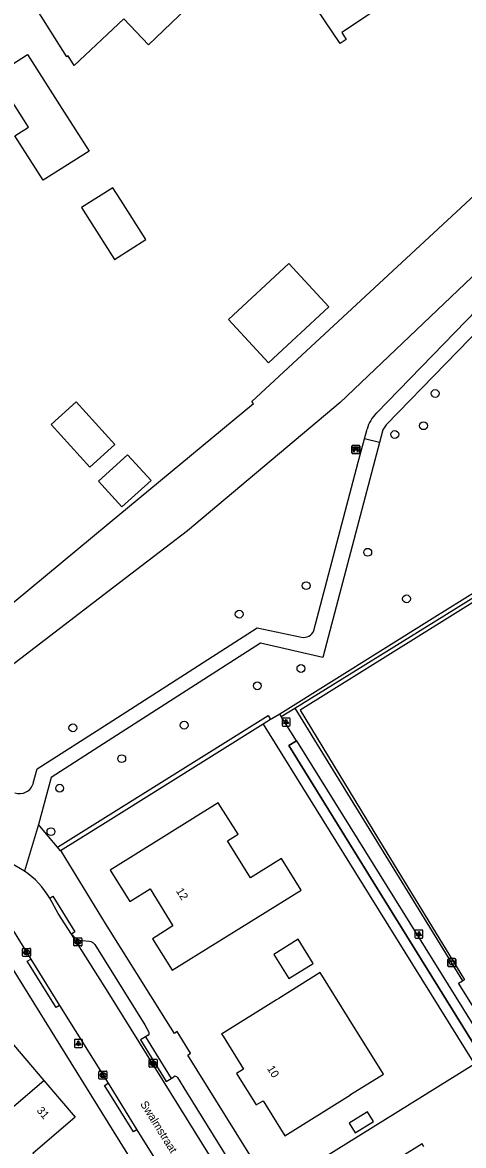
# Model space of a CAD drawing. Extents: x 157321 to 158827, y 386650 to 388532.
# Drawn here: x 157989.3 to 158044.4, y 388265 to 388405.4 of the extents above; entities that cross this region are included whole.
import ezdxf

# ---------------------------------------------------------------- set-up
doc = ezdxf.new("R2010")
doc.units = 0
for name, color, linetype in [('IMGEO_Afvalbak', 7, 'Continuous'), ('IMGEO_Bank', 7, 'Continuous'), ('IMGEO_Boom', 7, 'Continuous'), ('IMGEO_Grasland_overig', 7, 'Continuous'), ('IMGEO_Groenvoorziening', 7, 'Continuous'), ('IMGEO_Haag', 7, 'Continuous'), ('IMGEO_Hek', 7, 'Continuous'), ('IMGEO_Kolk', 7, 'Continuous'), ('IMGEO_Lichtpunt', 7, 'Continuous'), ('IMGEO_Loofbos', 7, 'Continuous'), ('IMGEO_Openbare_ruimte_label', 7, 'Continuous'), ('IMGEO_Pand', 7, 'Continuous'), ('IMGEO_Pand_nummerreeks', 7, 'Continuous'), ('IMGEO_Rijbaan_lokaal_open', 7, 'Continuous'), ('IMGEO_Voetpad_halfverhard', 7, 'Continuous'), ('IMGEO_Voetpad_open', 7, 'Continuous')]:
    doc.layers.add(name, color=color, linetype=linetype)

msp = doc.modelspace()

# ---------------------------------------------------------------- linework, layer by layer
at = {"layer": 'IMGEO_Afvalbak'}
for p, q in [((158042.45, 388287.49), (158042.45, 388288.29)), ((158042.45, 388288.29), (158042.45, 388287.49)), ((158042.55, 388288.39), (158043.34, 388288.39)), ((158043.34, 388288.39), (158042.55, 388288.39)), ((158043.44, 388288.29), (158043.44, 388287.49)), ((158043.44, 388287.49), (158043.44, 388288.29)), ((158043.34, 388287.39), (158042.55, 388287.39)), ((158042.55, 388287.39), (158043.34, 388287.39))]:
    msp.add_line(p, q, dxfattribs=at)
msp.add_lwpolyline([(158042.59, 388288.11), (158043.29, 388288.11), (158043.14, 388287.64), (158042.74, 388287.64), (158042.59, 388288.11)], dxfattribs=at)
for centre, start, end in [((158042.55, 388288.29), 90, 180), ((158042.55, 388288.29), 90, 180), ((158043.34, 388288.29), 0, 90), ((158043.34, 388288.29), 360, 90), ((158042.55, 388287.49), 180, 270), ((158042.55, 388287.49), 180, 270), ((158043.34, 388287.49), 270, 0), ((158043.34, 388287.49), 270, 0)]:
    msp.add_arc(centre, 0.1, start, end, dxfattribs=at)
at = {"layer": 'IMGEO_Bank'}
for p, q in [((158030.46, 388351.58), (158030.46, 388352.42)), ((158030.46, 388352.42), (158030.46, 388351.58)), ((158030.53, 388352.5), (158031.37, 388352.5)), ((158031.37, 388352.5), (158030.53, 388352.5)), ((158031.46, 388352.43), (158031.46, 388351.59)), ((158031.46, 388351.59), (158031.46, 388352.43)), ((158031.38, 388351.5), (158030.54, 388351.5)), ((158030.54, 388351.5), (158031.38, 388351.5)), ((158031.15, 388351.9), (158030.76, 388351.9)), ((158030.77, 388352.01), (158030.77, 388352.11)), ((158030.81, 388352.11), (158030.81, 388352.01)), ((158031.1, 388352.12), (158030.82, 388352.12)), ((158030.82, 388352), (158031.1, 388352)), ((158031.1, 388352.01), (158031.1, 388352.11)), ((158031.15, 388352.11), (158031.15, 388352.01))]:
    msp.add_line(p, q, dxfattribs=at)
for points in [[(158030.76, 388352.12), (158030.67, 388352.12), (158030.67, 388352.28), (158031.24, 388352.28), (158031.24, 388352.12), (158031.15, 388352.12)], [(158030.7, 388351.9), (158030.56, 388351.9), (158030.67, 388352), (158030.76, 388352)], [(158030.75, 388351.89), (158030.75, 388351.69), (158030.71, 388351.69), (158030.71, 388351.89)], [(158031.15, 388352), (158031.24, 388352), (158031.35, 388351.9), (158031.21, 388351.9)], [(158031.2, 388351.89), (158031.2, 388351.69), (158031.16, 388351.69), (158031.16, 388351.89)]]:
    msp.add_lwpolyline(points, dxfattribs=at)
for centre, radius, start, end in [((158030.54, 388352.42), 0.0779, 92.4484, 184.2845), ((158030.54, 388352.42), 0.0779, 92.4484, 184.2845), ((158031.38, 388352.42), 0.0779, 2.4484, 94.2845), ((158031.38, 388352.42), 0.0779, 2.4484, 94.2845), ((158030.54, 388351.58), 0.0779, 182.4484, 274.2845), ((158030.54, 388351.58), 0.0779, 182.4484, 274.2845), ((158030.7, 388351.89), 0.00671, 2.8957, 87.1043), ((158030.76, 388351.89), 0.00671, 92.8957, 177.1043), ((158030.76, 388352.11), 0.00671, 2.8957, 87.1043), ((158030.76, 388352.01), 0.00671, 272.8957, 357.1043), ((158030.82, 388352.11), 0.00671, 92.8957, 177.1043), ((158030.82, 388352.01), 0.00671, 182.8957, 267.1043), ((158031.1, 388352.11), 0.00671, 2.8957, 87.1043), ((158031.1, 388352.01), 0.00671, 272.8957, 357.1043), ((158031.15, 388352.11), 0.00671, 92.8957, 177.1043), ((158031.15, 388352.01), 0.00671, 182.8957, 267.1043), ((158031.15, 388351.89), 0.00671, 2.8957, 87.1043), ((158031.21, 388351.89), 0.00671, 92.8957, 177.1043), ((158031.38, 388351.58), 0.0779, 272.4484, 4.2845), ((158031.38, 388351.58), 0.0779, 272.4484, 4.2845)]:
    msp.add_arc(centre, radius, start, end, dxfattribs=at)
at = {"layer": 'IMGEO_Boom'}
for centre in [(158040.87, 388359), (158039.41, 388354.97), (158035.82, 388353.88), (158032.44, 388339.16), (158024.74, 388334.99), (158037.29, 388333.34), (158016.38, 388331.42), (158024.09, 388324.64), (158018.64, 388322.48), (157995.59, 388317.22), (158009.5, 388317.55), (158001.7, 388313.37), (157993.94, 388309.68), (157992.85, 388304.25)]:
    msp.add_circle(centre, 0.489, dxfattribs=at)
at = {"layer": 'IMGEO_Grasland_overig'}
for points in [[(157993.68, 388302.33), (158000, 388306.28), (158019.98, 388318.76), (158020.31, 388318.28)], [(158019.38, 388317.67), (158000, 388305.58), (157994.06, 388301.87)]]:
    msp.add_lwpolyline(points, dxfattribs=at)
at = {"layer": 'IMGEO_Groenvoorziening'}
msp.add_lwpolyline([(158045.78, 388275.21), (158020.44, 388259.46)], dxfattribs=at)
at = {"layer": 'IMGEO_Haag'}
for points in [[(158021.45, 388318.93), (158020.47, 388318.37), (158020.31, 388318.28)], [(158020.31, 388318.28), (158019.38, 388317.67)], [(158019.38, 388317.67), (158032.63, 388296.36), (158045.78, 388275.21)], [(158079.5, 388225.6), (158078.32, 388225.1), (158062.88, 388250), (158033.66, 388297.11), (158022.56, 388315.01), (158023.52, 388315.62)]]:
    msp.add_lwpolyline(points, dxfattribs=at)
at = {"layer": 'IMGEO_Hek'}
for points in [[(158021.64, 388318.64), (158023.33, 388319.69), (158040.74, 388330.48), (158067.71, 388347.21), (158084.56, 388357.7), (158088.47, 388360.13)], [(158023.33, 388319.69), (158044.29, 388285.62)], [(158023.52, 388315.62), (158022.56, 388315.01)], [(158022.56, 388315.01), (158033.66, 388297.11)], [(158033.66, 388297.11), (158062.88, 388250)]]:
    msp.add_lwpolyline(points, dxfattribs=at)
at = {"layer": 'IMGEO_Kolk'}
for p, q in [((157995.71, 388290.04), (157995.71, 388290.9)), ((157995.79, 388290.97), (157996.64, 388290.97)), ((157996.2, 388290.75), (157996.23, 388290.75)), ((157996.71, 388290.9), (157996.71, 388290.04)), ((157989.31, 388288.75), (157989.31, 388289.6)), ((157989.38, 388289.67), (157990.24, 388289.67)), ((157989.8, 388289.45), (157989.82, 388289.45)), ((157990.31, 388289.6), (157990.31, 388288.75)), ((157996.64, 388289.97), (157995.79, 388289.97)), ((157996.22, 388290.19), (157996.2, 388290.19)), ((157990.24, 388288.67), (157989.38, 388288.67)), ((157989.82, 388288.89), (157989.79, 388288.89)), ((158005.11, 388274.88), (158005.11, 388275.74)), ((158005.19, 388275.81), (158006.04, 388275.81)), ((158005.6, 388275.59), (158005.63, 388275.59)), ((158005.62, 388275.03), (158005.6, 388275.03)), ((158006.12, 388275.74), (158006.12, 388274.88)), ((157998.85, 388273.41), (157998.85, 388274.26)), ((157998.92, 388274.34), (157999.78, 388274.34)), ((157999.34, 388274.11), (157999.36, 388274.11)), ((157999.85, 388274.26), (157999.85, 388273.41)), ((158006.04, 388274.81), (158005.19, 388274.81)), ((157999.78, 388273.33), (157998.92, 388273.33)), ((157999.36, 388273.56), (157999.34, 388273.56))]:
    msp.add_line(p, q, dxfattribs=at)
for points in [[(157995.71, 388290.04), (157995.71, 388290.9)], [(157995.79, 388290.97), (157996.64, 388290.97)], [(157996.03, 388290.67), (157996.16, 388290.67), (157996.16, 388290.52), (157996.29, 388290.67), (157996.45, 388290.67), (157996.31, 388290.52), (157996.46, 388290.27), (157996.31, 388290.27), (157996.22, 388290.43), (157996.16, 388290.37), (157996.16, 388290.27), (157996.03, 388290.27), (157996.03, 388290.67)], [(157996.71, 388290.9), (157996.71, 388290.04)], [(157989.31, 388288.75), (157989.31, 388289.6)], [(157989.38, 388289.67), (157990.24, 388289.67)], [(157989.63, 388289.37), (157989.75, 388289.37), (157989.75, 388289.22), (157989.88, 388289.37), (157990.05, 388289.37), (157989.9, 388289.22), (157990.05, 388288.97), (157989.9, 388288.97), (157989.82, 388289.14), (157989.75, 388289.07), (157989.75, 388288.97), (157989.63, 388288.97), (157989.63, 388289.37)], [(157990.31, 388289.6), (157990.31, 388288.75)], [(157996.64, 388289.97), (157995.79, 388289.97)], [(157990.24, 388288.67), (157989.38, 388288.67)], [(158005.11, 388274.88), (158005.11, 388275.74)], [(158005.19, 388275.81), (158006.04, 388275.81)], [(158005.43, 388275.51), (158005.56, 388275.51), (158005.56, 388275.36), (158005.69, 388275.51), (158005.85, 388275.51), (158005.71, 388275.36), (158005.86, 388275.11), (158005.71, 388275.11), (158005.62, 388275.27), (158005.56, 388275.21), (158005.56, 388275.11), (158005.43, 388275.11), (158005.43, 388275.51)], [(158006.12, 388275.74), (158006.12, 388274.88)], [(157998.85, 388273.41), (157998.85, 388274.26)], [(157998.92, 388274.34), (157999.78, 388274.34)], [(157999.17, 388274.03), (157999.29, 388274.03), (157999.29, 388273.88), (157999.42, 388274.03), (157999.59, 388274.03), (157999.44, 388273.88), (157999.59, 388273.63), (157999.44, 388273.63), (157999.36, 388273.8), (157999.29, 388273.73), (157999.29, 388273.63), (157999.17, 388273.63), (157999.17, 388274.03)], [(157999.85, 388274.26), (157999.85, 388273.41)], [(158006.04, 388274.81), (158005.19, 388274.81)], [(157999.78, 388273.33), (157998.92, 388273.33)]]:
    msp.add_lwpolyline(points, dxfattribs=at)
for centre, start, end in [((157995.79, 388290.89), 91.552, 178.448), ((157995.79, 388290.89), 91.552, 178.448), ((157996.64, 388290.89), 1.552, 88.448), ((157996.64, 388290.89), 1.552, 88.448), ((157989.38, 388289.6), 91.552, 178.448), ((157989.38, 388289.6), 91.552, 178.448), ((157990.23, 388289.6), 1.552, 88.448), ((157990.23, 388289.6), 1.552, 88.448), ((157995.79, 388290.04), 181.552, 268.448), ((157995.79, 388290.04), 181.552, 268.448), ((157996.64, 388290.04), 271.552, 358.448), ((157996.64, 388290.04), 271.552, 358.448), ((157989.38, 388288.75), 181.552, 268.448), ((157989.38, 388288.75), 181.552, 268.448), ((157990.23, 388288.75), 271.552, 358.448), ((157990.23, 388288.75), 271.552, 358.448), ((158005.19, 388275.73), 91.552, 178.448), ((158005.19, 388275.73), 91.552, 178.448), ((158006.04, 388275.73), 1.552, 88.448), ((158006.04, 388275.73), 1.552, 88.448), ((157998.93, 388274.26), 91.552, 178.448), ((157998.93, 388274.26), 91.552, 178.448), ((157999.77, 388274.26), 1.552, 88.448), ((157999.77, 388274.26), 1.552, 88.448), ((158005.19, 388274.89), 181.552, 268.448), ((158005.19, 388274.89), 181.552, 268.448), ((158006.04, 388274.89), 271.552, 358.448), ((158006.04, 388274.89), 271.552, 358.448), ((157998.93, 388273.41), 181.552, 268.448), ((157998.93, 388273.41), 181.552, 268.448), ((157999.77, 388273.41), 271.552, 358.448), ((157999.77, 388273.41), 271.552, 358.448)]:
    msp.add_arc(centre, 0.0765, start, end, dxfattribs=at)
for centre, major_axis, ratio, start_param, end_param in [((157996.2, 388290.47), (-0.387, 0.002), 0.722429, 4.712389, 7.853982), ((157996.22, 388290.47), (-0.39, 0.002), 0.717154, 1.570796, 4.712389), ((157989.8, 388289.17), (-0.387, 0.002), 0.722429, 4.712389, 7.853982), ((157989.82, 388289.17), (-0.39, 0.002), 0.717154, 1.570796, 4.712389), ((158005.6, 388275.31), (-0.387, 0.002), 0.722429, 4.712389, 7.853982), ((158005.63, 388275.31), (-0.39, 0.002), 0.717154, 1.570796, 4.712389), ((157999.34, 388273.83), (-0.387, 0.002), 0.722429, 4.712389, 7.853982), ((157999.36, 388273.83), (-0.39, 0.002), 0.717154, 1.570796, 4.712389)]:
    msp.add_ellipse(centre, major_axis=major_axis, ratio=ratio, start_param=start_param, end_param=end_param, dxfattribs=at)
at = {"layer": 'IMGEO_Lichtpunt'}
for p, q in [((158021.74, 388318.35), (158021.74, 388317.55)), ((158021.74, 388318.35), (158021.74, 388317.55)), ((158022.64, 388318.45), (158021.84, 388318.45)), ((158022.64, 388318.45), (158021.84, 388318.45)), ((158021.84, 388317.45), (158022.64, 388317.45)), ((158021.84, 388317.45), (158022.64, 388317.45)), ((158022.74, 388317.55), (158022.74, 388318.35)), ((158022.74, 388317.55), (158022.74, 388318.35)), ((158039.24, 388291.95), (158038.44, 388291.95)), ((158039.24, 388291.95), (158038.44, 388291.95)), ((158038.34, 388291.86), (158038.34, 388291.05)), ((158038.34, 388291.86), (158038.34, 388291.05)), ((158038.44, 388290.96), (158039.24, 388290.96)), ((158038.44, 388290.96), (158039.24, 388290.96)), ((158039.34, 388291.05), (158039.34, 388291.86)), ((158039.34, 388291.05), (158039.34, 388291.86)), ((157995.78, 388278.2), (157995.78, 388277.4)), ((157995.78, 388278.2), (157995.78, 388277.4)), ((157996.68, 388278.3), (157995.88, 388278.3)), ((157996.68, 388278.3), (157995.88, 388278.3)), ((157996.78, 388277.4), (157996.78, 388278.2)), ((157996.78, 388277.4), (157996.78, 388278.2)), ((157995.88, 388277.3), (157996.68, 388277.3)), ((157995.88, 388277.3), (157996.68, 388277.3))]:
    msp.add_line(p, q, dxfattribs=at)
for points in [[(158022.12, 388318.02), (158022.15, 388317.99), (158021.97, 388317.73), (158021.93, 388317.75), (158022.12, 388318.02)], [(158022.22, 388317.97), (158022.26, 388317.97), (158022.26, 388317.65), (158022.22, 388317.65), (158022.22, 388317.97)], [(158022.33, 388317.99), (158022.37, 388318.02), (158022.55, 388317.75), (158022.51, 388317.73), (158022.33, 388317.99)], [(158038.72, 388291.52), (158038.75, 388291.49), (158038.57, 388291.23), (158038.53, 388291.26), (158038.72, 388291.52)], [(158038.82, 388291.47), (158038.86, 388291.47), (158038.86, 388291.15), (158038.82, 388291.15), (158038.82, 388291.47)], [(158038.93, 388291.49), (158038.97, 388291.52), (158039.15, 388291.26), (158039.11, 388291.23), (158038.93, 388291.49)], [(157996.16, 388277.87), (157996.2, 388277.84), (157996.01, 388277.58), (157995.97, 388277.61), (157996.16, 388277.87)], [(157996.37, 388277.84), (157996.41, 388277.87), (157996.59, 388277.6), (157996.56, 388277.58), (157996.37, 388277.84)], [(157996.26, 388277.82), (157996.31, 388277.82), (157996.31, 388277.5), (157996.26, 388277.5), (157996.26, 388277.82)]]:
    msp.add_lwpolyline(points, dxfattribs=at)
for centre in [(158022.24, 388318.15), (158038.84, 388291.66), (157996.28, 388278)]:
    msp.add_circle(centre, 0.0994, dxfattribs=at)
for centre, start, end in [((158021.84, 388318.35), 90, 180), ((158021.84, 388318.35), 90, 180), ((158021.84, 388317.55), 180, 270), ((158021.84, 388317.55), 180, 270), ((158022.64, 388318.35), 0, 90), ((158022.64, 388318.35), 0, 90), ((158022.64, 388317.55), 270, 0), ((158022.64, 388317.55), 270, 360), ((158038.44, 388291.86), 90, 180), ((158038.44, 388291.86), 90, 180), ((158039.24, 388291.86), 0, 90), ((158039.24, 388291.86), 0, 90), ((158038.44, 388291.05), 180, 270), ((158038.44, 388291.05), 180, 270), ((158039.24, 388291.05), 270, 0), ((158039.24, 388291.05), 270, 360), ((157995.88, 388278.2), 90, 180), ((157995.88, 388278.2), 90, 180), ((157996.68, 388278.2), 0, 90), ((157996.68, 388278.2), 0, 90), ((157995.88, 388277.4), 180, 270), ((157995.88, 388277.4), 180, 270), ((157996.68, 388277.4), 270, 0), ((157996.68, 388277.4), 270, 360)]:
    msp.add_arc(centre, 0.0946, start, end, dxfattribs=at)
at = {"layer": 'IMGEO_Loofbos'}
for points in [[(157972.54, 388319.97), (158000, 388342.7), (158018.16, 388357.73), (158017.97, 388358), (158067.94, 388404.29)], [(158076.39, 388391.48), (158069.29, 388385.85), (158060.31, 388384.91), (158055.16, 388382.11), (158046.33, 388374.35), (158028.99, 388357.87), (158009.9, 388341.84), (158000, 388334.27), (157985.99, 388323.56), (157974.11, 388313.86), (157959.4, 388301.86)]]:
    msp.add_lwpolyline(points, dxfattribs=at)
at = {"layer": 'IMGEO_Pand'}
for points in [[(157987.91, 388412.04), (157990.96, 388414.94), (157991.72, 388414.16), (157995.14, 388417.44), (158000.52, 388411.77), (158003.05, 388414.18), (158009.79, 388407.09), (158005.04, 388402.57), (158001.94, 388405.82), (157995.77, 388399.96), (157995, 388401.18), (157994.85, 388401.08), (157987.91, 388412.04)], [(158044.14, 388414.08), (158029.21, 388404.08), (158029.76, 388403.23), (158029, 388402.74), (158025.09, 388408.56)], [(157988.35, 388391.19), (157990.03, 388392.26), (157985.88, 388398.77), (157989.92, 388401.34), (157994.22, 388394.59), (157997.61, 388389.28), (157991.88, 388385.64), (157988.35, 388391.19)], [(158004.72, 388378.22), (158001.59, 388383.14), (158000.59, 388384.71), (157996.68, 388382.23), (157997.68, 388380.65), (158000.81, 388375.73), (158004.72, 388378.22)], [(158015.03, 388368.23), (158022.58, 388375.22), (158027.58, 388369.83), (158020.03, 388362.83), (158015.03, 388368.23)], [(158000.83, 388352.62), (157997.72, 388349.79), (157992.88, 388355.13), (157995.99, 388357.95), (158000.83, 388352.62)], [(158002.43, 388351.35), (158005.36, 388348.13), (158001.72, 388344.83), (157998.8, 388348.05), (158002.43, 388351.35)], [(158008.02, 388286.95), (158024.12, 388296.95), (158021.67, 388300.9), (158017.77, 388298.48), (158014.91, 388303.09), (158016.24, 388303.92), (158013.77, 388307.87), (158000.25, 388299.44), (158002.69, 388295.51), (158005.24, 388297.09), (158008.1, 388292.47), (158005.56, 388290.88), (158008.02, 388286.95)], [(158022.58, 388285.89), (158025.63, 388287.79), (158023.75, 388290.81), (158020.7, 388288.91), (158022.58, 388285.89)], [(158030.11, 388280.84), (158026.49, 388286.64), (158021.32, 388283.41), (158021.02, 388283.23), (158014.18, 388278.97), (158014.36, 388278.7), (158016.92, 388274.56), (158016.06, 388274.03), (158018.51, 388270.11), (158019.36, 388270.64), (158022.1, 388266.24), (158030.3, 388271.36), (158030.28, 388271.41), (158034.39, 388273.97), (158030.11, 388280.84)], [(157984.98, 388267.19), (157981.19, 388271.6), (157988.18, 388277.6), (157991.97, 388273.17)], [(157984.98, 388267.19), (157991.97, 388273.17)], [(157991.97, 388273.17), (157995.88, 388268.59), (157990.57, 388264.06), (157992.52, 388261.77), (157991.23, 388260.66)], [(158030.14, 388267.84), (158030.89, 388266.64), (158033.16, 388268.06), (158032.41, 388269.26), (158030.14, 388267.84)], [(158039.47, 388264.86), (158039.24, 388265.23), (158034.16, 388262.07)]]:
    msp.add_lwpolyline(points, dxfattribs=at)
at = {"layer": 'IMGEO_Rijbaan_lokaal_open'}
for points in [[(157989.55, 388299.32), (157987.82, 388300.3)], [(157995.44, 388291.46), (157993.77, 388294.02), (157992.7, 388295.95)], [(157988.03, 388292.04), (157990.33, 388288.34)], [(158034.18, 388229.23), (158026.51, 388241.56), (158021.26, 388250), (158017.12, 388256.67), (158015.52, 388259.23), (158000, 388284.18), (157995.44, 388291.46)], [(157990.33, 388288.34), (157993.94, 388282.54)], [(157993.94, 388282.54), (157999.99, 388272.82)], [(157999.99, 388272.82), (158003.6, 388267.01)], [(158003.6, 388267.01), (158009.73, 388257.14)]]:
    msp.add_lwpolyline(points, dxfattribs=at)
msp.add_arc((157983.4, 388290.41), 10.83, 30.8056, 55.3778, dxfattribs=at)
at = {"layer": 'IMGEO_Voetpad_halfverhard'}
for points in [[(158033.53, 388356.56), (158055.91, 388379.56)], [(158057.11, 388378.09), (158034.75, 388355.1), (158034.32, 388354.46), (158033.9, 388352.86)], [(158032.02, 388353.35), (158032.36, 388354.54)], [(158033.9, 388352.86), (158027.48, 388328.55), (158026.84, 388326), (158019.06, 388327.82), (158000, 388315.6), (157992.86, 388311.02), (157991.31, 388305.13)], [(158025.72, 388329.39), (158031.25, 388350.43), (158032.02, 388353.35)], [(158033.9, 388352.86), (158032.02, 388353.35)], [(157990.64, 388310.32), (157991.14, 388312.1), (158000, 388317.78), (158018.63, 388329.71), (158024.18, 388328.55)]]:
    msp.add_lwpolyline(points, dxfattribs=at)
for centre, radius, start, end in [((158037.01, 388353.19), 4.85, 135.8972, 163.735), ((158024.43, 388329.91), 1.39, 259.4015, 338.0486), ((157988.91, 388310.81), 1.81, 251.5364, 344.2604)]:
    msp.add_arc(centre, radius, start, end, dxfattribs=at)
at = {"layer": 'IMGEO_Voetpad_open'}
for points in [[(158059.8, 388261.96), (158060.13, 388261.44), (158069.51, 388246.4), (158080.61, 388228.53), (158106.45, 388244.54), (158141.03, 388266), (158122.59, 388295.69), (158104.13, 388325.33), (158084.37, 388356.98), (158064.02, 388344.31), (158046.59, 388333.52), (158023.99, 388319.44), (158034.38, 388302.36), (158044.4, 388285.96), (158044.53, 388285.75)], [(158066.75, 388347.17), (158040.51, 388330.86), (158021.45, 388318.93)], [(158023.52, 388315.62), (158021.64, 388318.64), (158021.45, 388318.93)], [(158023.52, 388315.62), (158064.33, 388250), (158079.5, 388225.6)], [(157991.31, 388305.13), (157989.55, 388299.32)], [(157993.68, 388302.33), (157992.1, 388304.2), (157991.31, 388305.13)], [(157994.06, 388301.87), (157993.68, 388302.33)], [(158020.44, 388259.46), (158009.96, 388276.34), (158010.31, 388276.56), (158008.62, 388279.27), (158008.28, 388279.03), (158007.3, 388280.6), (157999.69, 388292.79), (157994.15, 388301.77), (157994.06, 388301.87)], [(157992.7, 388295.95), (157993.08, 388296.19), (157995.83, 388291.72), (157995.44, 388291.46)], [(157996.7, 388290.64), (157997.69, 388290.56), (157997.83, 388290.53), (157997.95, 388290.48), (157998.09, 388290.4), (157998.21, 388290.3), (157998.34, 388290.14), (158004.58, 388280.1), (158005.1, 388279.22)], [(158028.86, 388221.51), (158011.14, 388250), (158000, 388267.92), (157986.1, 388290.26)], [(157993.94, 388282.54), (157993.51, 388282.27), (157989.9, 388288.08), (157990.33, 388288.34)], [(158046.72, 388282.35), (158046.5, 388282.21), (158045.95, 388281.86), (158043.78, 388285.31), (158044.29, 388285.62), (158044.37, 388285.66), (158044.53, 388285.75)], [(158004.68, 388278.62), (158004.03, 388278.23), (158007.25, 388273.03), (158007.89, 388273.43)], [(158005.01, 388278.82), (158004.68, 388278.62)], [(158004.68, 388278.62), (158007.89, 388273.43)], [(158007.89, 388273.43), (158008.22, 388273.64)], [(158003.6, 388267.01), (158003.17, 388266.74), (158000, 388271.85), (157999.56, 388272.55), (157999.99, 388272.82)], [(158008.65, 388273.53), (158009.78, 388271.7), (158015.72, 388262.15)]]:
    msp.add_lwpolyline(points, dxfattribs=at)
for centre, radius, start, end in [((157997.06, 388292.58), 1.97, 214.5574, 259.6846), ((158004.88, 388279.05), 0.271, 297.9963, 36.3704), ((158008.39, 388273.39), 0.299, 27.4927, 123.9994)]:
    msp.add_arc(centre, radius, start, end, dxfattribs=at)

# ---------------------------------------------------------------- texts
at = {"layer": 'IMGEO_Openbare_ruimte_label'}
msp.add_text('Swalmstraat', height=1, rotation=301.8778, dxfattribs=at).set_placement((158003.97, 388270.23))
at = {"layer": 'IMGEO_Pand_nummerreeks'}
for s, rotation, p in [('12', 301.7838, (158008.44, 388296.85)), ('10', 301.3005, (158019.82, 388274.67)), ('31', 310.5876, (157991.01, 388269.38))]:
    msp.add_text(s, height=1, rotation=rotation, dxfattribs=at).set_placement(p)

doc.saveas('drawing.dxf')
